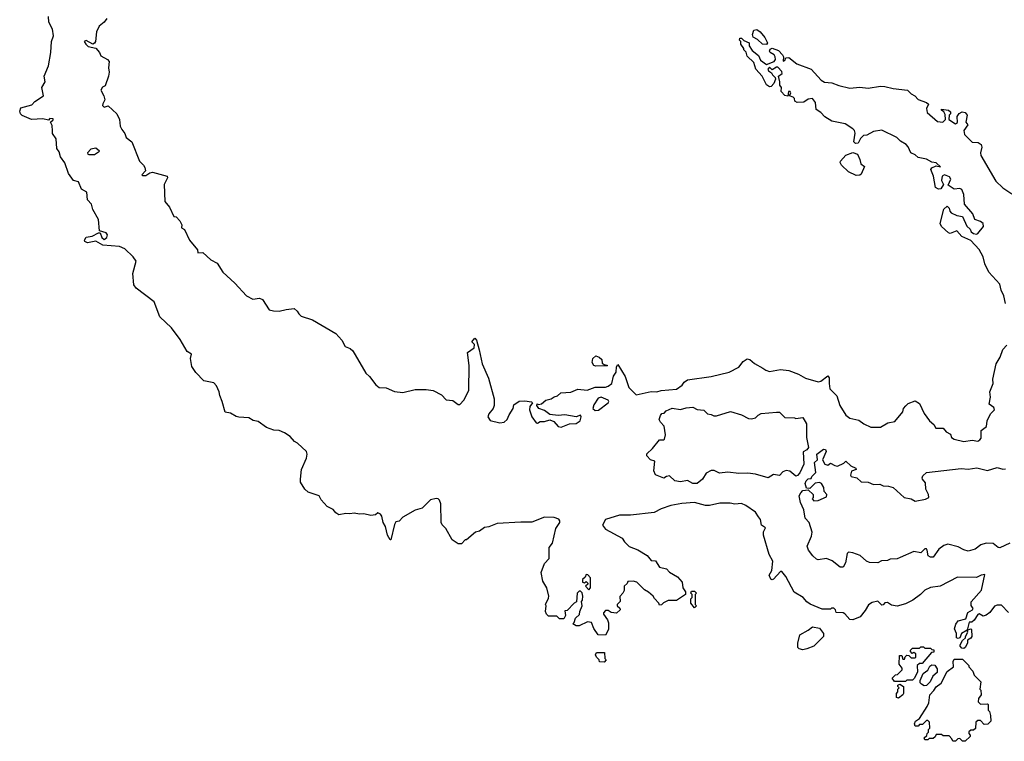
# Model space of a CAD drawing. Extents: x 1861455 to 2058065, y 200073 to 437907.
# Tile 342 of 574: x 1948308 to 1955396, y 354280 to 359472. Entities that reach past the tile are written whole.
import ezdxf

# ---------------------------------------------------------------- set-up
doc = ezdxf.new("R2010")
doc.units = 0

msp = doc.modelspace()

# ---------------------------------------------------------------- linework, layer by layer
at = {"layer": '0CON05XD'}
for points in [[(1953627.5, 355895), (1953605, 355927.5), (1953535, 355977.5), (1953505, 355990), (1953455, 355986.7), (1953423, 355993), (1953347, 355993), (1953273.6, 355976.4), (1953245, 355976.2), (1953165, 355998), (1953075, 355991.2), (1952995, 355976.2), (1952925, 355953.3), (1952875, 355926.7), (1952705, 355906.2), (1952625, 355906.7), (1952525, 355876.7), (1952503.3, 355835), (1952525, 355806.7), (1952645, 355742.5), (1952662.5, 355715), (1952695, 355682.5), (1952756.7, 355656.7), (1952825, 355617.5), (1952855, 355580), (1952885, 355577.5), (1952913.6, 355533.6), (1952965, 355520), (1952985, 355497.5), (1953043, 355463), (1953077.5, 355425), (1953082.5, 355385), (1953100, 355355), (1953100, 355335), (1953037, 355293), (1952975, 355292.5), (1952943, 355277), (1952928.3, 355261.7), (1952915, 355260), (1952910, 355275), (1952877, 355307), (1952867.5, 355325), (1952835, 355352.5), (1952805, 355370), (1952750, 355425), (1952725, 355432.5), (1952685, 355430), (1952680, 355415), (1952660, 355395), (1952660, 355365), (1952650, 355345), (1952628.3, 355321.7), (1952630, 355285), (1952610, 355265), (1952610, 355255), (1952628.3, 355238.3), (1952630, 355225), (1952605, 355202.5), (1952565, 355207.5), (1952545, 355220), (1952525, 355220), (1952510, 355205), (1952510, 355195), (1952540, 355155), (1952547, 355133), (1952546.7, 355085), (1952525, 355042.5), (1952472.5, 355045), (1952441.2, 355091.2), (1952423.9, 355133.9), (1952395, 355138.8), (1952335, 355110), (1952315, 355110), (1952290, 355125), (1952300, 355135), (1952310, 355165), (1952337, 355193), (1952340, 355215), (1952357.5, 355255), (1952352.5, 355285), (1952360, 355295), (1952362.5, 355325), (1952357, 355347), (1952345, 355360), (1952335, 355360), (1952320, 355345), (1952316.4, 355283.6), (1952300, 355275), (1952248.3, 355221.7), (1952231.7, 355218.3), (1952237.5, 355185), (1952225, 355160), (1952195, 355160), (1952175, 355180), (1952115, 355180), (1952100, 355195), (1952093, 355213), (1952097.5, 355255), (1952092.5, 355265), (1952115, 355310), (1952116.7, 355325), (1952102.5, 355385), (1952073, 355433), (1952062.5, 355495), (1952085, 355560), (1952120, 355595), (1952120, 355675), (1952143.6, 355706.4), (1952168.3, 355811.7), (1952196.7, 355855), (1952197, 355867), (1952188.3, 355878.3), (1952155, 355891.2), (1952085, 355893.8), (1951995, 355856.2), (1951915.9, 355855.9), (1951745, 355846.7), (1951685, 355822.5), (1951655, 355817.5), (1951617, 355793), (1951590, 355785), (1951525, 355730), (1951515, 355730), (1951488.3, 355701.7), (1951465, 355700), (1951420.7, 355730.7), (1951375, 355810), (1951348.3, 355838.3), (1951342.5, 355855), (1951339.3, 355989.3), (1951330, 356015), (1951320, 356025), (1951305, 356026.7), (1951265, 356016.7), (1951205, 355957.5), (1951155, 355942.5), (1951067, 355893), (1951040, 355865), (1951015, 355860), (1951005, 355840), (1950980, 355730), (1950975, 355730), (1950955, 355763.3), (1950940, 355825), (1950923.5, 355855), (1950915, 355900), (1950905, 355914.3), (1950885, 355923.3), (1950869.5, 355910.5), (1950835, 355903.8), (1950786.1, 355916.1), (1950755, 355913.3), (1950715, 355922.5), (1950685, 355916.7), (1950655, 355920), (1950605, 355910), (1950583.6, 355923.6), (1950565, 355947.5), (1950520.5, 355970.5), (1950477.5, 356017.5), (1950462.5, 356045), (1950385, 356072), (1950360, 356095), (1950328.8, 356145), (1950328.8, 356165), (1950337.5, 356235), (1950373, 356317), (1950377.5, 356345), (1950372.5, 356365), (1950307.5, 356425), (1950285, 356437.5), (1950255, 356472.5), (1950215, 356500), (1950175, 356516.7), (1950138.3, 356518.3), (1950085, 356536.7), (1950025, 356580), (1949988.3, 356588.3), (1949956.4, 356606.4), (1949885, 356611.2), (1949865, 356616.2), (1949825, 356641.2), (1949787, 356647), (1949765.6, 356725.6), (1949747.3, 356767.3), (1949744, 356795), (1949725, 356836.7), (1949705, 356858.8), (1949633, 356873), (1949575, 356933.3), (1949545.9, 356975.9), (1949537.1, 357035), (1949543.3, 357065), (1949513.3, 357085), (1949462, 357172), (1949400, 357255), (1949316.2, 357335), (1949275, 357441.2), (1949145, 357540), (1949128.6, 357565), (1949121.1, 357645), (1949146.9, 357735), (1949125, 357766.7), (1949064.2, 357824.2), (1949025, 357841.2), (1948905, 357850.8), (1948855, 357878.6), (1948795, 357866.2), (1948777.5, 357875), (1948773.8, 357885), (1948785, 357906.7), (1948830, 357915), (1948875, 357937.5), (1948887.5, 357937.5), (1948900, 357905), (1948915, 357891.2), (1948935.6, 357904.4), (1948940.8, 357925), (1948929.1, 357939.1), (1948883, 357953), (1948874.3, 358035), (1948835, 358106.9), (1948823.7, 358143.7), (1948795.6, 358175), (1948790.9, 358230.9), (1948751.7, 358251.7), (1948730, 358305), (1948694.2, 358314.2), (1948658, 358365), (1948632, 358442), (1948601.4, 358485), (1948590.8, 358520.8), (1948575.6, 358545), (1948569.1, 358615), (1948543.6, 358653.6), (1948542.5, 358672.5), (1948541.7, 358711.7), (1948530, 358735), (1948548.3, 358751.7), (1948548.3, 358758.3), (1948525, 358760), (1948515, 358750), (1948475, 358757.5), (1948393.6, 358753.6), (1948325, 358782.5), (1948313.3, 358795), (1948307.5, 358815), (1948315, 358837.5), (1948395, 358860), (1948417, 358883), (1948480, 358925), (1948467.3, 358985), (1948490.5, 359025), (1948484.4, 359065), (1948515, 359140), (1948531.2, 359235), (1948536.7, 359315), (1948552, 359355), (1948544.1, 359404.1), (1948516.7, 359455), (1948514.1, 359494.1)], [(1948935, 359480), (1948915, 359453.8), (1948880, 359425), (1948860, 359385), (1948853.8, 359316.2), (1948846.4, 359303.6), (1948835, 359296.7), (1948785, 359322.5), (1948772.5, 359315), (1948782.5, 359295), (1948799.3, 359279.3), (1948856.4, 359266.4), (1948882.5, 359235), (1948891.7, 359211.7), (1948940, 359185), (1948951.7, 359171.7), (1948947.5, 359125), (1948952.5, 359095), (1948946.7, 359065), (1948923.6, 358996.4), (1948903.5, 358986.5), (1948891.9, 358965), (1948913.8, 358925), (1948920, 358895), (1948905, 358867.5), (1948904.5, 358854.5), (1948915, 358842.5), (1948945, 358853.3), (1949005.8, 358795.8), (1949027.1, 358755), (1949031.2, 358705), (1949041.7, 358681.7), (1949065, 358652.5), (1949073.2, 358623.2), (1949114.1, 358594.1), (1949168.9, 358455), (1949200, 358425), (1949208.3, 358408.3), (1949213.8, 358385), (1949186.7, 358355), (1949195, 358350), (1949215, 358350.8), (1949245, 358371.2), (1949263.9, 358373.9), (1949370, 358345), (1949372.5, 358335), (1949346.7, 358285), (1949351.4, 358165), (1949385, 358124.2), (1949416.7, 358056.7), (1949435, 358052.5), (1949461.4, 358025), (1949476, 357995), (1949472.5, 357975), (1949495, 357962.5), (1949529.2, 357885), (1949586.7, 357815), (1949591.2, 357795), (1949625, 357796), (1949684.4, 357744.4), (1949729.1, 357719.1), (1949770, 357655), (1949856.5, 357576.5), (1949940, 357485), (1949985, 357460), (1950035, 357468.8), (1950055, 357458.8), (1950103.8, 357385), (1950133.9, 357376.1), (1950175, 357374), (1950225, 357387.5), (1950283, 357393), (1950305.9, 357375.9), (1950317.5, 357355), (1950335, 357340), (1950415, 357313.3), (1950582.5, 357215), (1950626.7, 357165), (1950650.7, 357120.7), (1950687, 357107), (1950705, 357090), (1950799.5, 356929.5), (1950825.7, 356905.7), (1950871.2, 356845), (1950895, 356826), (1950945, 356822), (1951005.8, 356795.8), (1951065, 356790), (1951155, 356810), (1951235, 356810), (1951285, 356803.3), (1951343.6, 356773.6), (1951377.9, 356737.9), (1951425, 356732.5), (1951465, 356703.3), (1951476.1, 356703.9), (1951505.8, 356734.2), (1951540.6, 356805), (1951543.8, 356985), (1951532.3, 357077.7), (1951579.2, 357110.8), (1951582.5, 357135), (1951562.5, 357155), (1951585, 357180), (1951597, 357167), (1951616.2, 357096.2), (1951636.7, 356995), (1951681.7, 356891.7), (1951723.3, 356745), (1951723.3, 356695), (1951716.7, 356675), (1951686.2, 356635), (1951678.8, 356615), (1951695, 356587.5), (1951765, 356571.2), (1951795, 356576.7), (1951816.2, 356595), (1951830.3, 356629.7), (1951860, 356675), (1951865, 356700), (1951903.6, 356726.4), (1951945, 356730), (1951991.7, 356721.7), (1952000, 356715), (1951980.3, 356689.7), (1951978.5, 356665), (1951993.7, 356615), (1952025, 356571.5), (1952035, 356569.5), (1952055, 356581.8), (1952085, 356580.5), (1952125, 356593.1), (1952151.9, 356581.9), (1952185, 356543.8), (1952205, 356540), (1952265, 356564.1), (1952315, 356566.5), (1952342.5, 356585), (1952350.4, 356615), (1952345, 356625.5), (1952313.8, 356613.8), (1952232.2, 356627.8), (1952185, 356624.7), (1952125, 356631.8), (1952085, 356661.1), (1952045, 356673.8), (1952030, 356695), (1952033, 356707), (1952042.5, 356702.5)], [(1953685, 359292.5), (1953655, 359296.7), (1953620.5, 359330.5), (1953587, 359347), (1953583.3, 359365), (1953593.6, 359396.4), (1953615, 359402.5), (1953637.5, 359385), (1953672.5, 359345), (1953692.5, 359305), (1953685, 359292.5)], [(1955405, 357430), (1955393.3, 357485), (1955373.3, 357525), (1955365, 357570), (1955283.8, 357655), (1955256.7, 357715), (1955243.3, 357765), (1955215, 357817.5), (1955155, 357883.8), (1955091.2, 357911.2), (1955055, 357952.5), (1955007, 357933), (1954995, 357937.5), (1954944, 357984), (1954933.3, 358005), (1954962, 358108), (1954985, 358130), (1955000, 358115), (1955004.2, 358095), (1955013.5, 358083.5), (1955055, 358062.7), (1955095, 358056.1), (1955126, 357986), (1955150.9, 357965), (1955157.3, 357945), (1955173.4, 357933.4), (1955195, 357928.2), (1955205.9, 357934.1), (1955246.1, 357983.9), (1955243.8, 358005), (1955225, 358019.4), (1955183.4, 358035), (1955168.5, 358075), (1955110.3, 358145), (1955104.7, 358215), (1955090.5, 358250.5), (1955076.6, 358256.6), (1955035, 358253.5), (1954991.4, 358281.4), (1955010.4, 358325), (1955000.7, 358340.7), (1954965, 358355.5), (1954948.8, 358345), (1954944.5, 358315), (1954958.1, 358285), (1954938.8, 358255), (1954922.1, 358252.1), (1954900, 358265), (1954886, 358345), (1954867.5, 358395), (1954873.9, 358406.1), (1954905, 358421.2), (1954935.8, 358414.2), (1954905, 358441.2), (1954875, 358447.1), (1954835, 358469.4), (1954775, 358480), (1954755, 358498.8), (1954723.6, 358513.6), (1954705, 358557.5), (1954690, 358575), (1954648.3, 358598.3), (1954622.5, 358625), (1954515, 358677.5), (1954455, 358666.7), (1954407.7, 358642.3), (1954382, 358638), (1954361.7, 358618.3), (1954345, 358582.5), (1954325, 358580), (1954313.3, 358593.3), (1954323.3, 358655), (1954316.7, 358675), (1954305, 358686.7), (1954251.7, 358721.7), (1954155, 358741.2), (1954105, 358773.3), (1954075, 358803.3), (1954042.5, 358825), (1954036.7, 358875), (1954015.9, 358905.9), (1953985, 358900), (1953952.3, 358877.7), (1953906.1, 358876.1), (1953887.5, 358885), (1953885.8, 358905), (1953876.2, 358915), (1953850, 358925), (1953858.8, 358945), (1953855, 358956.2), (1953843.3, 358955), (1953838.3, 358921.7), (1953815, 358927.5), (1953790, 358955), (1953792.5, 358985), (1953780, 359000), (1953780.9, 359025), (1953770, 359065), (1953795.8, 359084.2), (1953795, 359100), (1953765, 359130), (1953755, 359130), (1953725, 359110), (1953705, 359130), (1953693, 359117), (1953697.5, 359105), (1953720, 359090), (1953726.7, 359075), (1953747.5, 359055), (1953748, 359045), (1953737, 359013), (1953718.3, 358991.7), (1953705, 358990), (1953683.6, 359003.6), (1953652.5, 359065), (1953607.5, 359115), (1953592.5, 359165), (1953545, 359210), (1953538.3, 359238.3), (1953520, 359255), (1953520, 359265), (1953500, 359295), (1953500, 359315), (1953490, 359325), (1953491.7, 359338.3), (1953505, 359340), (1953521.7, 359321.7), (1953560, 359305), (1953560, 359285), (1953580.7, 359250.7), (1953627.5, 359215), (1953640.7, 359180.7), (1953685, 359150), (1953738.3, 359171.7), (1953749.2, 359185), (1953747.1, 359205), (1953738.7, 359218.7), (1953710, 359235), (1953706.7, 359245), (1953711.2, 359258.8), (1953725, 359267.5), (1953770.7, 359250.7), (1953800, 359220), (1953807.5, 359205), (1953804.2, 359174.2), (1953815, 359177.5), (1953823.3, 359196.7), (1953845, 359200), (1953902.5, 359155), (1954005, 359116.2), (1954077.3, 359037.3), (1954102.7, 359022.7), (1954155, 359018.8), (1954205, 358998), (1954285, 358978.8), (1954355, 358986.2), (1954415, 358978.8), (1954505, 358993.3), (1954535, 358991.2), (1954595, 358976.7), (1954700, 358965), (1954725, 358937.5), (1954752.5, 358925), (1954775, 358897.5), (1954837, 358877), (1954850, 358865), (1954836.9, 358833.1), (1954840.8, 358805), (1954915, 358738.8), (1954954.3, 358735.7), (1954973.8, 358755), (1954970, 358790), (1954960, 358810), (1954945, 358820), (1954945, 358827.5), (1954995, 358820), (1955008.3, 358808.3), (1955010, 358795), (1955000, 358785), (1954997.5, 358755), (1955045, 358722), (1955058.9, 358731.1), (1955057.5, 358775), (1955072.3, 358797.7), (1955091.7, 358808.3), (1955115, 358803.3), (1955130, 358785), (1955120, 358735), (1955133.3, 358715), (1955105.3, 358675), (1955110.3, 358645), (1955165, 358591.4), (1955209.1, 358589.1), (1955230, 358575), (1955235.6, 358555), (1955225.3, 358515), (1955228, 358495), (1955335, 358310), (1955385, 358261.2), (1955449.7, 358219.7)], [(1948845, 358501.9), (1948882.5, 358525), (1948855, 358548), (1948818.8, 358541.2), (1948796.7, 358515), (1948797.5, 358505), (1948805, 358502), (1948845, 358501.9)], [(1954330.7, 358350.7), (1954275, 358377.5), (1954223.3, 358425), (1954213.9, 358443.9), (1954216.7, 358455), (1954255, 358497.5), (1954305, 358517.5), (1954340, 358505), (1954357, 358467), (1954362.5, 358435), (1954390, 358415), (1954365, 358360), (1954355, 358352.5), (1954330.7, 358350.7)], [(1952042.5, 356702.5), (1952065, 356707.5), (1952095, 356733.3), (1952135, 356743.3), (1952155, 356757.5), (1952180, 356765), (1952203, 356787), (1952275, 356792.5), (1952325, 356813.3), (1952393, 356807), (1952451.7, 356828.3), (1952525, 356828.2), (1952545, 356834.5), (1952570.5, 356855), (1952582.6, 356907.4), (1952601.4, 356935), (1952603.8, 356975), (1952615, 356990), (1952666, 356905), (1952693.8, 356825), (1952745, 356773.8), (1952855, 356795.6), (1952894.7, 356795.3), (1952925, 356803.5), (1953035, 356812.5), (1953077.7, 356842.3), (1953092.5, 356865), (1953115, 356880), (1953286.1, 356903.9), (1953415, 356936.7), (1953485, 356972.5), (1953517, 357013), (1953545, 357032.5), (1953565, 357027.5), (1953597.7, 356997.7), (1953657.5, 356965), (1953679.3, 356949.3), (1953705, 356941.2), (1953785, 356956), (1953845, 356948), (1953915, 356922), (1953965, 356893.8), (1954055, 356866.7), (1954075, 356870), (1954125, 356910), (1954135.7, 356895.7), (1954134.4, 356854.4), (1954141.2, 356815), (1954191.2, 356765), (1954211.2, 356695), (1954255, 356627.5), (1954284.1, 356604.1), (1954349.5, 356589.5), (1954385, 356563.3), (1954435, 356540), (1954505, 356540), (1954558.3, 356571.7), (1954608.3, 356581.7), (1954665, 356650), (1954670, 356675), (1954687, 356693), (1954705, 356710), (1954755, 356730), (1954785, 356710), (1954819.3, 356639.3), (1954857.5, 356585), (1954889.3, 356559.3), (1954903.6, 356533.6), (1954955, 356532.5), (1954977, 356507), (1955009.3, 356489.3), (1955017, 356467), (1955034.1, 356454.1), (1955105, 356437.5), (1955165, 356447.5), (1955205, 356440), (1955221.2, 356448.8), (1955228.9, 356461.1), (1955228.8, 356495), (1955230, 356515), (1955268.8, 356545), (1955272.5, 356585), (1955297.5, 356635), (1955326.2, 356665), (1955321.7, 356681.7), (1955287.5, 356705), (1955296.7, 356755), (1955292.5, 356795), (1955316.7, 356855), (1955312.5, 356885), (1955337.5, 356995), (1955367.5, 357045), (1955385, 357100), (1955415, 357130)], [(1952455, 356980), (1952440, 356985), (1952430, 357005), (1952433.3, 357035), (1952455, 357052.5), (1952480, 357045), (1952497.5, 357027.5), (1952500.7, 357000.7), (1952515, 356990), (1952540, 356985), (1952535, 356982.5), (1952455, 356980)], [(1952450.1, 356660.1), (1952475, 356663), (1952544.4, 356715), (1952549.2, 356725), (1952544, 356735), (1952495, 356756.1), (1952471.2, 356748.8), (1952440.3, 356699.7), (1952432.7, 356675), (1952450.1, 356660.1)], [(1953185, 356134), (1953154.6, 356134.6), (1953115, 356156.2), (1953065, 356148), (1953025, 356153.1), (1952985, 356190), (1952965, 356186.2), (1952945, 356172.5), (1952885, 356197.5), (1952873.3, 356225), (1952880, 356295), (1952850, 356305), (1952822.5, 356335), (1952821.7, 356348.3), (1952863, 356387), (1952915, 356450), (1952945, 356450), (1952950, 356455), (1952957.5, 356485), (1952947, 356547), (1952920, 356575), (1952912.5, 356595), (1952920, 356625), (1952931.7, 356638.3), (1952948.3, 356641.7), (1952961.7, 356658.3), (1953005, 356677.5), (1953065, 356666.7), (1953105, 356678.8), (1953153, 356683), (1953185, 356667.5), (1953232.5, 356662.5), (1953260, 356635), (1953285, 356632.5), (1953305, 356622.5), (1953325, 356622.5), (1953425, 356652.5), (1953505, 356630), (1953555, 356602.5), (1953575, 356600), (1953605, 356607.5), (1953625, 356627.5), (1953645, 356637.5), (1953755, 356647.5), (1953777, 356647), (1953815, 356610), (1953885, 356607.5), (1953895, 356602.5), (1953945, 356610), (1953971.2, 356565), (1953972, 356465), (1953986.2, 356395), (1953975, 356377.5), (1953948.3, 356361.7), (1953954, 356275), (1953925, 356212.5), (1953908, 356192), (1953895, 356188.8), (1953853.2, 356223.2), (1953825, 356228.6), (1953801.5, 356218.5), (1953777.6, 356192.4), (1953735, 356198.5), (1953695, 356175.7), (1953605, 356201.1), (1953548.8, 356208.8), (1953485, 356205.6), (1953405, 356216), (1953345, 356210), (1953307.5, 356227.5), (1953285, 356228.6), (1953250.9, 356209.1), (1953224.2, 356165), (1953185, 356134)], [(1954235, 355532.5), (1954215, 355533.3), (1954157.6, 355577.6), (1954115, 355596), (1954055, 355586.7), (1954045, 355590), (1954017.5, 355615), (1953987.5, 355655), (1953976.7, 355685), (1954008.8, 355755), (1954012, 355785), (1953992, 355855), (1953962.2, 355885), (1953953.3, 355945), (1953927.9, 355997.9), (1953920, 356045), (1953931.2, 356068.8), (1953946.4, 356083.6), (1953985, 356090), (1954020, 356055), (1954020, 356035), (1954013.3, 356025), (1954025, 356010), (1954057, 356013), (1954115, 356040), (1954117.5, 356055), (1954098.3, 356078.3), (1954097.5, 356105), (1954080, 356135), (1954065, 356142.5), (1954035, 356137.5), (1953995, 356100), (1953971.7, 356101.7), (1953963.3, 356135), (1953970, 356155), (1953985, 356167.5), (1954005, 356170), (1954010, 356185), (1954040, 356215), (1954030, 356285), (1954052.5, 356305), (1954046.2, 356345), (1954095, 356381.4), (1954108.8, 356378.8), (1954114.3, 356365), (1954087.5, 356305), (1954103.6, 356273.6), (1954125, 356267.5), (1954145, 356280), (1954175, 356263.3), (1954195, 356260), (1954240, 356280), (1954255, 356296.7), (1954291.2, 356261.2), (1954327.5, 356245), (1954330, 356235), (1954297, 356223), (1954288.8, 356195), (1954294.2, 356184.2), (1954335, 356176.2), (1954365, 356148), (1954415, 356143.3), (1954455, 356127.5), (1954499.3, 356129.3), (1954525, 356117.5), (1954563.3, 356116.7), (1954595, 356105.8), (1954675, 356033.3), (1954725, 356023.8), (1954755, 356006.7), (1954828.3, 356021.7), (1954852.5, 356035), (1954851.2, 356055), (1954832, 356095), (1954830, 356140), (1954806.2, 356165), (1954804, 356175), (1954809.5, 356190.5), (1954835, 356213.8), (1955086.1, 356243.9), (1955135, 356237.8), (1955197.6, 356247.6), (1955275, 356228.6), (1955345, 356248.9), (1955385, 356237.1), (1955405, 356240)], [(1955427, 355207), (1955375, 355260), (1955345, 355260), (1955325, 355252.5), (1955292.2, 355207.8), (1955265, 355187.1), (1955245, 355181.2), (1955215, 355197.5), (1955205, 355192.5), (1955179.3, 355150.7), (1955161.7, 355138.3), (1955143.3, 355136.7), (1955130, 355080), (1955087.5, 355055), (1955076.1, 355023.9), (1955065, 355020), (1955052.5, 355025), (1955052.5, 355055), (1955038.2, 355088.2), (1955047.3, 355122.7), (1955065, 355146.9), (1955119.3, 355160.7), (1955133.2, 355206.8), (1955167.5, 355225), (1955172.5, 355235), (1955157.3, 355257.3), (1955157.5, 355282.5), (1955232.5, 355367.5), (1955255, 355480), (1955230, 355475), (1955195, 355457.5), (1955058.3, 355461.7), (1954935, 355396.2), (1954865, 355387.5), (1954825, 355367.5), (1954793.9, 355336.1), (1954737.5, 355295), (1954685, 355270), (1954625, 355253.3), (1954585, 355258.8), (1954555, 355279.2), (1954535, 355276.2), (1954525, 355262.5), (1954515, 355260), (1954485, 355287.5), (1954445, 355278), (1954418.1, 355261.9), (1954395, 355220), (1954357.5, 355175), (1954305, 355153.3), (1954285, 355156.7), (1954247.5, 355197.5), (1954235, 355203.8), (1954186.7, 355206.7), (1954182, 355225), (1954168.3, 355238.3), (1954152.5, 355237.5), (1954145, 355230), (1954085, 355230), (1953997.7, 355267.7), (1953974.1, 355284.1), (1953947.5, 355315), (1953884.1, 355354.1), (1953823.8, 355465), (1953795, 355502.5), (1953785, 355502.5), (1953735, 355447.5), (1953725, 355442.5), (1953715, 355447.5), (1953704.1, 355475.9), (1953722.3, 355507.7), (1953730, 355575), (1953702.5, 355625), (1953663.6, 355763.6), (1953663.6, 355786.4), (1953677.5, 355815), (1953647.5, 355835), (1953640, 355875), (1953627.5, 355895)], [(1955435.8, 355705), (1955365, 355672), (1955352.5, 355675), (1955315, 355703.3), (1955265, 355705.8), (1955227.6, 355692.4), (1955187.6, 355662.4), (1955135, 355647.9), (1955105, 355656.5), (1955065, 355678.6), (1954990.5, 355699.5), (1954960.8, 355689.2), (1954925, 355663.3), (1954885, 355603.8), (1954865, 355604.2), (1954848, 355615), (1954840.6, 355655), (1954835, 355664), (1954825, 355665.7), (1954795, 355636), (1954745, 355644.5), (1954647, 355603), (1954625, 355592), (1954575, 355590), (1954555, 355581.2), (1954511.7, 355578.3), (1954485, 355563.8), (1954425, 355566.7), (1954405, 355576.7), (1954357.7, 355617.7), (1954305, 355636.7), (1954275, 355640), (1954265, 355630), (1954252.5, 355565), (1954235, 355532.5)], [(1952405, 355370), (1952417.5, 355385), (1952417.5, 355455), (1952398.3, 355478.3), (1952385, 355480), (1952378.3, 355461.7), (1952360, 355445), (1952360, 355425), (1952375, 355420), (1952385, 355430), (1952398.3, 355418.3), (1952398.3, 355411.7), (1952380, 355395), (1952405, 355370)], [(1953165, 355240), (1953140, 355275), (1953140, 355305), (1953150, 355315), (1953150, 355335), (1953140, 355345), (1953145, 355360), (1953165, 355360), (1953180, 355345), (1953170, 355335), (1953170, 355265), (1953180, 355255), (1953165, 355240)], [(1953945, 354938.6), (1953920, 354945), (1953910, 354955), (1953909.4, 354985), (1953923.8, 355045), (1953985, 355080), (1954015, 355104.4), (1954065, 355093.5), (1954095.3, 355055.3), (1954094.5, 355035), (1954024.8, 354965.2), (1953975, 354944.3), (1953945, 354938.6)], [(1955105, 354948), (1955090, 354950), (1955078, 354965), (1955079.2, 354975), (1955095.5, 355004.5), (1955116.7, 355023.3), (1955116.7, 355035), (1955132.5, 355065), (1955130, 355080), (1955155, 355090), (1955160, 355085), (1955162, 355035), (1955155, 355021.2), (1955132, 355008), (1955131.1, 354985), (1955115, 354953.8), (1955105, 354948)], [(1954685, 354710), (1954605, 354710), (1954590, 354735), (1954611.7, 354758.3), (1954628.3, 354761.7), (1954660, 354795), (1954660, 354805), (1954640, 354835), (1954641.7, 354898.3), (1954658.3, 354898.3), (1954665, 354870), (1954678.3, 354871.7), (1954681.7, 354888.3), (1954695, 354900), (1954708.3, 354898.3), (1954725, 354880), (1954755, 354880), (1954760, 354885), (1954758.3, 354908.3), (1954745, 354920), (1954731.7, 354911.7), (1954720, 354925), (1954720, 354935), (1954735, 354950), (1954785, 354950), (1954795, 354960), (1954815, 354960), (1954825, 354950), (1954865, 354950), (1954875, 354940), (1954888.3, 354938.3), (1954888.3, 354921.7), (1954871.7, 354918.3), (1954805, 354840), (1954785, 354840), (1954770, 354825), (1954771.7, 354778.3), (1954748.3, 354731.7), (1954735, 354720), (1954695, 354720), (1954685, 354710)], [(1952515, 354850), (1952481.7, 354851.7), (1952480, 354865), (1952460, 354885), (1952453, 354903), (1952460, 354920), (1952518.3, 354918.3), (1952520, 354875), (1952530, 354865), (1952515, 354850)], [(1955115, 354280), (1955095, 354280), (1955075, 354300), (1955061.7, 354298.3), (1955045, 354280), (1955025, 354280), (1955018.3, 354298.3), (1954998.3, 354318.3), (1954955, 354320), (1954945, 354330), (1954905, 354330), (1954898.3, 354311.7), (1954885, 354300), (1954855, 354300), (1954845, 354290), (1954825, 354290), (1954820, 354305), (1954838.3, 354321.7), (1954840, 354335), (1954850, 354345), (1954850, 354365), (1954860, 354375), (1954857, 354417), (1954845, 354430), (1954835, 354430), (1954808.3, 354401.7), (1954785, 354400), (1954775, 354390), (1954755, 354390), (1954750, 354405), (1954757.5, 354425), (1954786.7, 354443.3), (1954840.7, 354529.3), (1954853, 354557), (1954860, 354615), (1954890, 354645), (1954905, 354672.5), (1954940.8, 354699.2), (1954985, 354782.5), (1955030, 354815), (1955027.5, 354855), (1955035, 354870), (1955095, 354870), (1955140, 354825), (1955140, 354815), (1955170, 354785), (1955180, 354755), (1955227, 354707), (1955220, 354655), (1955227, 354647), (1955230, 354615), (1955211.2, 354588.8), (1955208, 354565), (1955225, 354547.5), (1955275, 354550), (1955280, 354545), (1955280, 354505), (1955290, 354495), (1955297.5, 354465), (1955300, 354425), (1955277, 354403), (1955251.7, 354401.7), (1955225, 354430), (1955205, 354430), (1955191.7, 354418.3), (1955188.3, 354371.7), (1955175, 354360), (1955155, 354360), (1955141.7, 354348.3), (1955140, 354335), (1955150, 354325), (1955150, 354315), (1955115, 354280)], [(1954819.4, 354679.4), (1954800, 354690), (1954791.2, 354701.2), (1954791.4, 354718.6), (1954812.7, 354767.3), (1954845, 354792.5), (1954860, 354820), (1954875, 354830), (1954895, 354826.7), (1954912.4, 354802.4), (1954912.5, 354775), (1954882.4, 354747.6), (1954862, 354708), (1954835, 354681.1), (1954819.4, 354679.4)], [(1954635, 354590), (1954620, 354595), (1954620, 354625), (1954630, 354635), (1954630, 354655), (1954640, 354665), (1954630, 354675), (1954630, 354685), (1954645, 354690), (1954670, 354675), (1954670, 354625), (1954666.4, 354613.6), (1954635, 354590)]]:
    msp.add_lwpolyline(points, dxfattribs=at)

doc.saveas('drawing.dxf')
